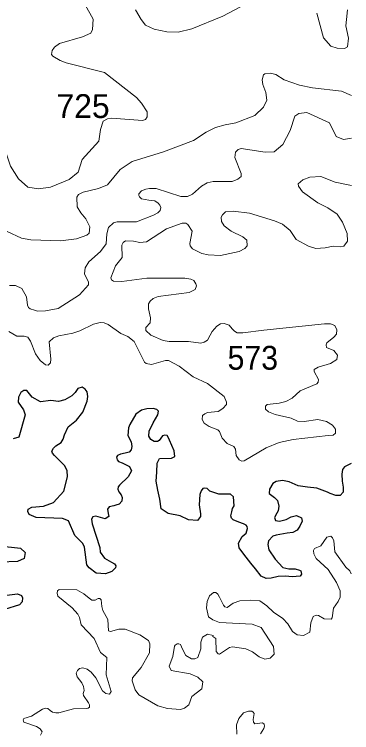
# Model space of a CAD drawing. Extents: x 499.9 to 555.3, y 9281.5 to 9336.8.
# Drawn here: x 553.047 to 555.313, y 9306.276 to 9311.097 of the extents above; entities that cross this region are included whole.
import ezdxf

# ---------------------------------------------------------------- set-up
doc = ezdxf.new("R2010")
doc.units = 0
doc.header["$LTSCALE"] = 0.064
doc.layers.add('1', color=7, linetype='Continuous', lineweight=25)
doc.layers.add('2', color=7, linetype='Continuous', lineweight=13)
doc.layers.add('21', color=7, linetype='Continuous')

msp = doc.modelspace()

# ---------------------------------------------------------------- linework, layer by layer
at = {"layer": '1'}
for points in [[(553.5359, 9308.5639), (553.5237, 9308.5805), (553.5028, 9308.5941), (553.4729, 9308.5849), (553.4566, 9308.5583), (553.4325, 9308.5355), (553.386, 9308.5103), (553.3429, 9308.4996), (553.2912, 9308.5055), (553.222, 9308.4964), (553.1657, 9308.5265), (553.1318, 9308.5719), (553.1097, 9308.5723), (553.0915, 9308.5583), (553.0748, 9308.5272), (553.0735, 9308.493), (553.1095, 9308.4435), (553.1189, 9308.4094), (553.0772, 9308.2597), (553.0398, 9308.2483)], [(553.4087, 9308.3282), (553.4651, 9308.3743), (553.5075, 9308.4277), (553.5364, 9308.5001), (553.5409, 9308.5319), (553.5359, 9308.5639)], [(554.1252, 9308.1285), (554.1204, 9308.1683), (554.0902, 9308.2384), (554.087, 9308.2463), (554.0743, 9308.2702), (554.0586, 9308.2721), (554.0425, 9308.267), (554.0193, 9308.2376), (554.009, 9308.2304), (553.9859, 9308.2306), (553.9629, 9308.2431), (553.9501, 9308.2667), (553.9518, 9308.2989), (553.9804, 9308.3561), (554.0107, 9308.4087), (554.0147, 9308.4339), (554.0049, 9308.4437), (553.9788, 9308.4518), (553.9374, 9308.4484), (553.9008, 9308.4405), (553.8642, 9308.4134), (553.8228, 9308.3434), (553.8133, 9308.3211), (553.8101, 9308.2702), (553.8324, 9308.2288), (553.8356, 9308.197), (553.8324, 9308.1747), (553.8181, 9308.1588), (553.7926, 9308.1508), (553.7592, 9308.1461), (553.7411, 9308.1365), (553.7337, 9308.1253), (553.7385, 9308.1063), (553.747, 9308.095), (553.7719, 9308.0871), (553.8213, 9308.0633), (553.8332, 9308.0342), (553.8228, 9308.0124), (553.8117, 9307.9933), (553.7544, 9307.936), (553.744, 9307.9262), (553.7426, 9307.9106), (553.7496, 9307.893), (553.7655, 9307.8723), (553.7719, 9307.8532), (553.7687, 9307.8293), (553.7512, 9307.8102), (553.7289, 9307.8023), (553.7146, 9307.7991), (553.6835, 9307.7912), (553.6721, 9307.7765), (553.677, 9307.7472), (553.6819, 9307.726), (553.6564, 9307.7112), (553.594, 9307.7286), (553.5733, 9307.7241), (553.5657, 9307.7093), (553.5688, 9307.677), (553.621, 9307.5186), (553.6244, 9307.4866), (553.6532, 9307.4471), (553.6999, 9307.4204), (553.7197, 9307.41), (553.7281, 9307.3953), (553.726, 9307.3813), (553.7016, 9307.3568), (553.6594, 9307.3409), (553.5962, 9307.3461), (553.5492, 9307.3821), (553.5347, 9307.4021), (553.5181, 9307.5204), (553.507, 9307.5448), (553.4537, 9307.5986), (553.4118, 9307.6984), (553.3715, 9307.713), (553.1926, 9307.7196), (553.1468, 9307.7402), (553.1371, 9307.7606), (553.1393, 9307.7767), (553.164, 9307.7884), (553.2428, 9307.796), (553.3105, 9307.82), (553.3785, 9307.8963), (553.4041, 9307.9932), (553.4022, 9308.0352), (553.3849, 9308.0695), (553.3157, 9308.1359), (553.3035, 9308.1515), (553.2999, 9308.1656), (553.31, 9308.1861), (553.3268, 9308.202), (553.3612, 9308.2226), (553.3761, 9308.2458), (553.3839, 9308.2741), (553.4087, 9308.3282)], [(553.9995, 9307.9646), (554.0043, 9308.0251), (554.0075, 9308.0856), (554.0218, 9308.1158), (554.103, 9308.119), (554.1252, 9308.1285)], [(555.3108, 9308.0831), (555.3052, 9308.0804), (555.2646, 9308.0608), (555.2525, 9308.0428), (555.248, 9308.0097), (555.2495, 9307.9646), (555.257, 9307.924), (555.2555, 9307.891), (555.236, 9307.8669), (555.2059, 9307.8669), (555.1698, 9307.8805), (555.1518, 9307.891), (555.0802, 9307.9169), (555.0165, 9307.9232), (554.9529, 9307.9328), (554.8924, 9307.9582), (554.8475, 9307.9677), (554.8064, 9307.9614), (554.7827, 9307.9487), (554.7619, 9307.9105), (554.7587, 9307.8819), (554.7937, 9307.8532), (554.8144, 9307.8341), (554.8234, 9307.795), (554.8204, 9307.7649), (554.8115, 9307.7498), (554.7938, 9307.7196), (554.8009, 9307.7003), (554.8294, 9307.6943), (554.8731, 9307.7063), (554.9076, 9307.7243), (554.9437, 9307.7333), (554.9768, 9307.7182), (554.9798, 9307.6942), (554.9647, 9307.6611), (554.9462, 9307.6353), (554.9181, 9307.619), (554.879, 9307.6145), (554.8064, 9307.6017), (554.7841, 9307.5938), (554.7555, 9307.5635), (554.7491, 9307.5377), (554.7571, 9307.5031), (554.7984, 9307.4394), (554.851, 9307.3838), (554.8901, 9307.3748), (554.9337, 9307.3748), (554.9638, 9307.3658), (554.9713, 9307.3628), (554.9759, 9307.3387), (554.9668, 9307.3252), (554.9142, 9307.3222), (554.8676, 9307.3252), (554.8205, 9307.3232), (554.7732, 9307.312), (554.7385, 9307.3104), (554.7053, 9307.3262), (554.6661, 9307.3763), (554.636, 9307.4139), (554.5884, 9307.4728), (554.5568, 9307.5174), (554.5534, 9307.5476), (554.5773, 9307.5922), (554.6042, 9307.6138), (554.6137, 9307.6454), (554.6107, 9307.6594), (554.6035, 9307.6692), (554.5876, 9307.6782), (554.555, 9307.6893), (554.5165, 9307.7053), (554.5052, 9307.7155), (554.5007, 9307.7314), (554.5072, 9307.7577), (554.5135, 9307.78), (554.5247, 9307.7991), (554.5183, 9307.8596), (554.4992, 9307.8755), (554.4213, 9307.8755), (554.3608, 9307.8962), (554.3417, 9307.9153), (554.3274, 9307.9174), (554.313, 9307.9137), (554.3023, 9307.8996), (554.2939, 9307.8739), (554.2876, 9307.8055), (554.2971, 9307.745), (554.2971, 9307.7259), (554.278, 9307.7004), (554.2176, 9307.7052), (554.1602, 9307.7322), (554.0807, 9307.7466), (554.0345, 9307.7784), (554.0234, 9307.8437), (554.0107, 9307.9041), (553.9995, 9307.9646)], [(552.9419, 9307.53), (553.0873, 9307.5138), (553.1188, 9307.4853), (553.1131, 9307.4444), (553.0691, 9307.4235), (552.9547, 9307.4201)], [(552.9976, 9307.1986), (553.0684, 9307.2082), (553.0961, 9307.1953), (553.1028, 9307.1808), (553.1001, 9307.1545), (553.0815, 9307.1331), (552.9815, 9307.1031)]]:
    msp.add_lwpolyline(points, dxfattribs=at)
at = {"layer": '2'}
for points in [[(553.2084, 9309.927), (553.2895, 9309.9377), (553.4159, 9309.9895), (553.4761, 9310.0388), (553.5019, 9310.1233), (553.6156, 9310.247), (553.6255, 9310.3232), (553.6429, 9310.3797), (553.6725, 9310.396), (553.7019, 9310.4012), (553.9079, 9310.3854), (553.9291, 9310.392), (553.9401, 9310.4085), (553.94, 9310.4431), (553.9007, 9310.5015), (553.8673, 9310.5381), (553.6525, 9310.7073), (553.3955, 9310.7707), (553.3542, 9310.7869), (553.3066, 9310.8161), (553.2977, 9310.8285), (553.3005, 9310.8544), (553.3159, 9310.8777), (553.3502, 9310.9024), (553.5044, 9310.9456), (553.5615, 9310.9697), (553.5728, 9310.9965), (553.5776, 9311.0637), (553.4588, 9311.2798)], [(553.8612, 9311.1285), (553.8982, 9311.0633), (553.928, 9311.0255), (553.9866, 9310.9987), (554.0724, 9310.9808), (554.1483, 9310.9773), (554.2397, 9310.9997), (554.4473, 9311.086), (554.6765, 9311.207)], [(555.0803, 9311.1056), (555.1241, 9310.9394), (555.1726, 9310.8836), (555.2152, 9310.8697), (555.2655, 9310.8679), (555.2854, 9310.8787), (555.2916, 9310.9376), (555.2744, 9311.0211), (555.2791, 9311.0617), (555.2843, 9311.1279)], [(555.3131, 9310.5522), (555.244, 9310.5817), (555.0507, 9310.6035), (554.963, 9310.6222), (554.8599, 9310.6578), (554.8031, 9310.6939), (554.7681, 9310.7034), (554.7296, 9310.6987), (554.72, 9310.6915), (554.7124, 9310.6584), (554.7173, 9310.6253), (554.7368, 9310.5729), (554.7425, 9310.5221), (554.7203, 9310.473), (554.6629, 9310.4173), (554.5356, 9310.3687), (554.4627, 9310.3566), (554.399, 9310.3375), (554.3367, 9310.3066), (554.2512, 9310.2498), (554.0481, 9310.175), (553.8395, 9310.1086), (553.758, 9310.0547), (553.6739, 9309.9536), (553.6134, 9309.9272), (553.5093, 9309.9034), (553.4786, 9309.8881), (553.4663, 9309.87), (553.4695, 9309.8062), (553.4934, 9309.7647), (553.5271, 9309.7241), (553.555, 9309.6712), (553.5491, 9309.6285), (553.5339, 9309.6148), (553.4639, 9309.5913), (553.358, 9309.5769), (553.1568, 9309.5832), (553.0946, 9309.5957), (552.9999, 9309.6403)], [(554.0003, 9309.9285), (554.1648, 9309.8749), (554.2107, 9309.8747), (554.2429, 9309.8904), (554.3053, 9309.9449), (554.3424, 9309.9668), (554.383, 9309.9745), (554.5095, 9309.9747), (554.5494, 9309.9904), (554.5701, 9310.0093), (554.5708, 9310.0298), (554.5281, 9310.1366), (554.5317, 9310.1724), (554.5512, 9310.189), (554.5716, 9310.1958), (554.733, 9310.1724), (554.7928, 9310.1736), (554.8512, 9310.2236), (554.8992, 9310.3186), (554.9305, 9310.4148), (554.959, 9310.4317), (555.0131, 9310.4376), (555.1639, 9310.369), (555.2101, 9310.2766), (555.2584, 9310.2565), (555.3129, 9310.2658)], [(552.9756, 9310.2456), (552.991, 9310.1646), (553.0207, 9310.0782), (553.0759, 9309.9929), (553.1367, 9309.9371), (553.2084, 9309.927)], [(553.9295, 9308.9759), (553.9298, 9308.9958), (553.9596, 9309.0263), (553.9611, 9309.0595), (553.9483, 9309.1203), (553.9473, 9309.155), (553.9604, 9309.1716), (553.9792, 9309.189), (554.013, 9309.2024), (554.2213, 9309.2302), (554.2616, 9309.2504), (554.2697, 9309.2752), (554.2661, 9309.2892), (554.2534, 9309.3101), (554.2333, 9309.3202), (554.192, 9309.3269), (553.9381, 9309.3254), (553.77, 9309.3047), (553.7122, 9309.3065), (553.7006, 9309.3154), (553.6961, 9309.3292), (553.7277, 9309.4085), (553.7715, 9309.464), (553.7689, 9309.5489), (553.7771, 9309.5651), (553.7928, 9309.5771), (553.8474, 9309.5752), (553.8897, 9309.5658), (553.9349, 9309.5693), (554.0695, 9309.6578), (554.1754, 9309.6959), (554.1991, 9309.696), (554.2117, 9309.6871), (554.2427, 9309.6421), (554.2257, 9309.5601), (554.2277, 9309.5428), (554.2438, 9309.5239), (554.3059, 9309.4913), (554.3488, 9309.4828), (554.4325, 9309.4784), (554.5564, 9309.5063), (554.5961, 9309.5244), (554.612, 9309.5441), (554.6083, 9309.582), (554.5828, 9309.6041), (554.5042, 9309.641), (554.4568, 9309.6768), (554.4381, 9309.7074), (554.437, 9309.7357), (554.4457, 9309.752), (554.4646, 9309.7711), (554.5175, 9309.7771), (554.6273, 9309.7615), (554.7944, 9309.7101), (554.8477, 9309.6881), (554.9011, 9309.6457), (554.9393, 9309.586), (555.0229, 9309.5418), (555.0732, 9309.5254), (555.1342, 9309.5291), (555.1891, 9309.5416), (555.2405, 9309.5372), (555.2617, 9309.5415), (555.2851, 9309.5738), (555.2835, 9309.6267), (555.2507, 9309.7018), (555.215, 9309.7548), (555.1533, 9309.798), (555.0866, 9309.8315), (554.9822, 9309.9058), (554.955, 9309.9438), (554.9529, 9309.9605), (554.9848, 9309.9873), (555.0319, 9310.0037), (555.1071, 9310.0098), (555.2023, 9309.9706), (555.3014, 9309.9509), (555.3126, 9309.9487)], [(553.8836, 9309.8815), (553.8838, 9309.8919), (553.9005, 9309.9133), (553.9301, 9309.9243), (553.9541, 9309.9277), (554.0003, 9309.9285)], [(553.015, 9309.2775), (553.0548, 9309.2775), (553.0973, 9309.256), (553.1284, 9309.2017), (553.1358, 9309.1452), (553.1418, 9309.1294), (553.1544, 9309.12), (553.1823, 9309.111), (553.2029, 9309.1058), (553.2554, 9309.1073), (553.3421, 9309.1234), (553.4847, 9309.2135), (553.5452, 9309.2805), (553.5456, 9309.2997), (553.5176, 9309.3549), (553.5221, 9309.3968), (553.5464, 9309.4357), (553.6263, 9309.5062), (553.6634, 9309.5578), (553.6681, 9309.6243), (553.6794, 9309.6667), (553.7121, 9309.6978), (553.7369, 9309.704), (553.8674, 9309.7036), (553.9812, 9309.75), (554.0121, 9309.7657), (554.0261, 9309.7808), (554.0302, 9309.8014), (554.0247, 9309.8173), (554.0124, 9309.8296), (553.9904, 9309.845), (553.9508, 9309.8488), (553.9018, 9309.8586), (553.8876, 9309.8724), (553.8836, 9309.8815)], [(553.3109, 9308.9248), (553.3466, 9308.9388), (553.44, 9308.9575), (553.4878, 9308.9734), (553.5785, 9309.0167), (553.623, 9309.0277), (553.6506, 9309.0263), (553.6773, 9309.0146), (553.7617, 9308.9551), (553.8099, 9308.9353), (553.8523, 9308.9009), (553.9209, 9308.7625), (553.9326, 9308.7529), (553.9685, 9308.7476), (554.0615, 9308.7729), (554.0828, 9308.7726), (554.1545, 9308.7359), (554.2494, 9308.6649), (554.3448, 9308.6186), (554.4574, 9308.5313), (554.4721, 9308.4947), (554.4718, 9308.4788), (554.4476, 9308.4518), (554.4172, 9308.4324), (554.3443, 9308.4239), (554.3277, 9308.4157), (554.3102, 9308.4036), (554.3099, 9308.3775), (554.3228, 9308.354), (554.3554, 9308.3312), (554.4141, 9308.3084), (554.4256, 9308.297), (554.4432, 9308.2528), (554.4764, 9308.2167), (554.5209, 9308.1968), (554.5333, 9308.1782), (554.5376, 9308.1368), (554.5585, 9308.1059), (554.5758, 9308.0973), (554.5921, 9308.1005), (554.7381, 9308.1873), (554.8262, 9308.2241), (554.9196, 9308.2433), (555.1547, 9308.2699), (555.1892, 9308.2733), (555.2035, 9308.2849), (555.2036, 9308.3123), (555.1845, 9308.3399), (555.1437, 9308.3639), (555.0865, 9308.3781), (554.9949, 9308.3642), (554.9504, 9308.3657), (554.9062, 9308.3869), (554.7993, 9308.4121), (554.7556, 9308.4301), (554.7339, 9308.4465), (554.7348, 9308.4681), (554.7446, 9308.4783), (554.8262, 9308.4884), (554.8703, 9308.4977), (554.9128, 9308.5202), (554.9663, 9308.5712), (555.0799, 9308.617), (555.0878, 9308.6273), (555.0902, 9308.6458), (555.061, 9308.7008), (555.062, 9308.7128), (555.0881, 9308.7299), (555.1708, 9308.7532), (555.2137, 9308.7803), (555.2182, 9308.8103), (555.1938, 9308.8416), (555.145, 9308.8616), (555.1409, 9308.879), (555.1474, 9308.8926), (555.1929, 9308.931), (555.2114, 9308.9498), (555.2132, 9308.9798), (555.2002, 9309.0087), (555.171, 9309.0194), (555.1318, 9309.0194), (554.7237, 9308.9778), (554.5814, 9308.9595), (554.5445, 9308.9594), (554.5251, 9308.971), (554.5101, 9308.9867), (554.4893, 9309.011), (554.4568, 9309.0226), (554.4326, 9309.0197), (554.4083, 9309.0042), (554.3757, 9308.9681), (554.3624, 9308.9444), (554.3437, 9308.9096), (554.3224, 9308.8957), (554.3002, 9308.8911)], [(553.0089, 9308.9678), (553.0645, 9308.9375), (553.1121, 9308.9369), (553.1366, 9308.9303), (553.1545, 9308.9028), (553.1885, 9308.8193), (553.22, 9308.7746), (553.2556, 9308.7436)], [(554.3002, 9308.8911), (554.2167, 9308.9019), (554.0878, 9308.9004), (554.0464, 9308.9082), (553.9648, 9308.944), (553.9295, 9308.9759)], [(553.2556, 9308.7436), (553.2753, 9308.7429), (553.2893, 9308.7589), (553.2926, 9308.7819), (553.282, 9308.9001), (553.3109, 9308.9248)], [(555.3101, 9307.3414), (555.2998, 9307.3619), (555.2736, 9307.3867), (555.1996, 9307.4886), (555.1945, 9307.5627), (555.1853, 9307.5839), (555.1724, 9307.5942), (555.1462, 9307.5873), (555.1068, 9307.5304), (555.0632, 9307.5112), (555.0565, 9307.4982), (555.0593, 9307.4757), (555.0756, 9307.444), (555.1562, 9307.3708), (555.2106, 9307.2833), (555.2357, 9307.2282), (555.236, 9307.186), (555.2236, 9307.1567), (555.1915, 9307.1107), (555.1818, 9307.047), (555.1751, 9307.0367), (555.1288, 9307.0387), (555.0914, 9307.0622), (555.0738, 9307.0635), (555.0554, 9307.0559), (555.0389, 9307.0128), (555.0323, 9306.9499), (554.9892, 9306.9272), (554.9471, 9306.9331), (554.9152, 9306.9551), (554.8853, 9307.007), (554.8514, 9307.0424), (554.7879, 9307.084), (554.7442, 9307.1273), (554.6956, 9307.1602), (554.6365, 9307.1656), (554.5613, 9307.1607), (554.5175, 9307.1451), (554.4762, 9307.1166), (554.4616, 9307.1205), (554.4511, 9307.1313), (554.4242, 9307.1846), (554.415, 9307.2045), (554.401, 9307.2162), (554.3857, 9307.216), (554.358, 9307.1942), (554.3418, 9307.156), (554.3386, 9307.1133), (554.3525, 9307.0531), (554.3799, 9307.032), (554.4252, 9307.0159), (554.6438, 9307.0036), (554.7063, 9306.9814), (554.7886, 9306.8536), (554.7919, 9306.8021), (554.7654, 9306.7762), (554.7292, 9306.7697), (554.6909, 9306.785), (554.648, 9306.8189), (554.6033, 9306.8389), (554.5136, 9306.8518), (554.4929, 9306.847), (554.4252, 9306.8033), (554.4157, 9306.8051), (554.402, 9306.8202), (554.4017, 9306.9075), (554.3807, 9306.9219), (554.3818, 9306.9285), (554.3456, 9306.9361), (554.3109, 9306.9171), (554.3005, 9306.883), (554.2995, 9306.8377), (554.2802, 9306.7802), (554.2588, 9306.771), (554.2381, 9306.7709), (554.1991, 9306.7932), (554.1776, 9306.8353), (554.1635, 9306.8669), (554.1525, 9306.8725), (554.1398, 9306.8722), (554.1282, 9306.8632), (554.122, 9306.8556), (554.1123, 9306.7869), (554.0875, 9306.7215), (554.1015, 9306.6935), (554.2278, 9306.6703), (554.28, 9306.6489), (554.3126, 9306.6172), (554.3058, 9306.5702), (554.2384, 9306.5176), (554.2191, 9306.4627), (554.1897, 9306.4412), (554.1625, 9306.4304), (554.075, 9306.4381), (554.0112, 9306.4556)], [(553.898, 9306.7142), (553.9555, 9306.8105), (553.9564, 9306.8721), (553.9485, 9306.8947), (553.8912, 9306.9315), (553.7925, 9306.9712), (553.748, 9306.9713), (553.6924, 9306.9543), (553.6803, 9306.9601), (553.6745, 9307.0351), (553.6404, 9307.0954), (553.6337, 9307.1235), (553.6296, 9307.1674), (553.6221, 9307.1766), (553.6093, 9307.1769), (553.5898, 9307.165), (553.5675, 9307.165), (553.5492, 9307.1788), (553.5148, 9307.2073), (553.4662, 9307.2354), (553.3481, 9307.2367), (553.3376, 9307.2268), (553.3349, 9307.2121), (553.3396, 9307.1922), (553.4354, 9307.1135), (553.4729, 9307.0715), (553.4854, 9307.0485), (553.4955, 9306.9995), (553.5835, 9306.9082), (553.6252, 9306.813), (553.6695, 9306.7802), (553.6637, 9306.6634), (553.6974, 9306.5524), (553.6868, 9306.5344), (553.6627, 9306.5375), (553.6401, 9306.5566), (553.595, 9306.6435), (553.5636, 9306.6812), (553.5362, 9306.7022), (553.5074, 9306.7104), (553.485, 9306.7065), (553.4708, 9306.6929), (553.4626, 9306.6742), (553.4697, 9306.6501), (553.4998, 9306.6109), (553.5124, 9306.5865), (553.5153, 9306.5577), (553.5091, 9306.5375), (553.5107, 9306.5255), (553.5454, 9306.477), (553.552, 9306.4633), (553.5513, 9306.4476), (553.5436, 9306.441), (553.5291, 9306.4383), (553.4454, 9306.4363), (553.3466, 9306.4086), (553.3248, 9306.4083), (553.304, 9306.4126), (553.288, 9306.4254), (553.2711, 9306.4383), (553.259, 9306.4397), (553.2359, 9306.4345), (553.1614, 9306.3862), (553.1106, 9306.3699), (553.1056, 9306.3611), (553.1075, 9306.3537), (553.1117, 9306.3459), (553.1951, 9306.3176), (553.2213, 9306.3009), (553.2333, 9306.2804), (553.2237, 9306.2582)], [(554.0112, 9306.4556), (553.8839, 9306.5287), (553.8594, 9306.5622), (553.839, 9306.6236), (553.8403, 9306.6444), (553.898, 9306.7142)], [(554.5415, 9306.2645), (554.5388, 9306.329), (554.5542, 9306.3698), (554.5867, 9306.4086), (554.6194, 9306.4199), (554.6425, 9306.4193), (554.6521, 9306.4133), (554.6582, 9306.404), (554.6545, 9306.3768), (554.6512, 9306.364), (554.6532, 9306.3465), (554.6637, 9306.3341), (554.7135, 9306.3408), (554.7261, 9306.3331), (554.7278, 9306.3202), (554.7234, 9306.3042), (554.7012, 9306.2679)]]:
    msp.add_lwpolyline(points, dxfattribs=at)

# ---------------------------------------------------------------- texts
at = {"layer": '21'}
msp.add_text('725', height=0.16, dxfattribs=at).set_placement((553.3302, 9310.4012))
at = {"layer": '21', "width": 0.95}
msp.add_text('573', height=0.16, dxfattribs=at).set_placement((554.4795, 9308.7118))

doc.saveas('drawing.dxf')
